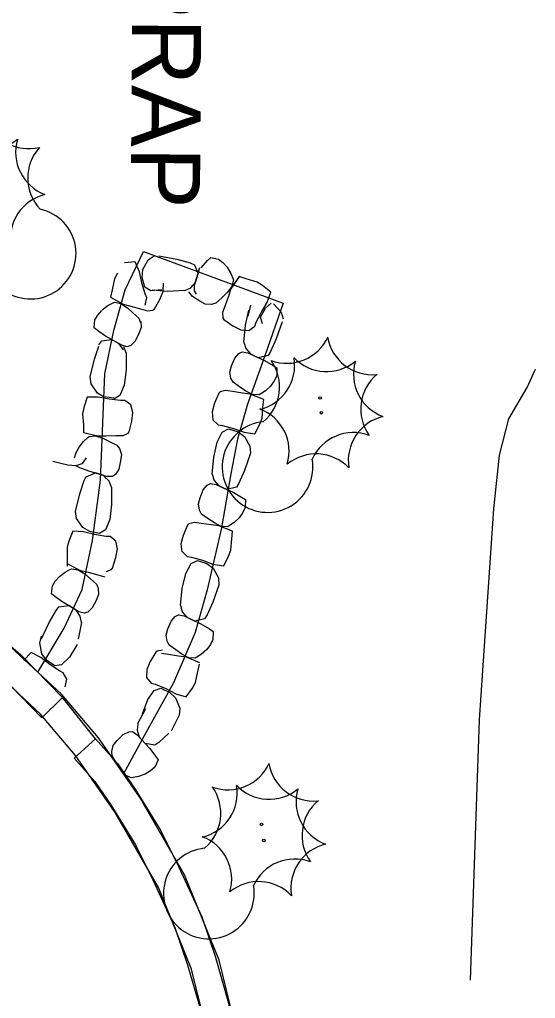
# Model space of a CAD drawing. Extents: x 588843 to 2552415, y 180129 to 269402.
# Drawn here: x 594393.8 to 594438.5, y 185049.4 to 185134.3 of the extents above; entities that cross this region are included whole.
import ezdxf

# ---------------------------------------------------------------- set-up
doc = ezdxf.new("R2010")
doc.units = 0
for name, color, linetype in [('Default', 7, 'Continuous'), ('E_DRN_RipRap', 7, 'Continuous'), ('E_DRN_RipRap_Text', 7, 'Continuous'), ('E_DWY', 7, 'Continuous'), ('E_LAND_Vegetation', 7, 'Continuous'), ('E_WTR_P', 7, 'Continuous')]:
    doc.layers.add(name, color=color, linetype=linetype)

# ---------------------------------------------------------------- blocks, each defined once
blk = doc.blocks.new('CTRE')
at = {"layer": 'Default'}
blk.add_circle((0, 0), 0.223, dxfattribs=at)
for centre, start, end in [((-11.97, 8.96), 280.2067, 5.9716), ((1.81, 14.92), 220.2113, 305.9762), ((13.83, 5.89), 160.2113, 245.9762), ((-13.83, -5.9), 340.2113, 65.9762), ((12.03, -9.04), 185.9272, 100.2511), ((-1.81, -14.93), 40.2113, 125.9762)]:
    blk.add_arc(centre, 7.87, start, end, dxfattribs=at)
blk = doc.blocks.new('RIPRT')
at = {"layer": 'E_DRN_RipRap_Text'}
blk.add_text('RIPRAP', height=12, dxfattribs=at).set_placement((-0.14, -3.59))
blk = doc.blocks.new('CTRE_4')
at = {"layer": 'E_LAND_Vegetation'}
blk.add_circle((0, 0), 0.733, dxfattribs=at)
for centre, radius, start, end in [((-39.28, 29.41), 25.81, 280.2067, 5.9716), ((5.93, 48.96), 25.81, 220.2113, 305.9762), ((45.37, 19.34), 25.81, 160.2113, 245.9762), ((-45.37, -19.35), 25.81, 340.2113, 65.9762), ((39.47, -29.65), 25.83, 100.2511, 185.9272), ((-5.93, -48.97), 25.81, 40.2113, 125.9762)]:
    blk.add_arc(centre, radius, start, end, dxfattribs=at)

msp = doc.modelspace()

# ---------------------------------------------------------------- linework, layer by layer
at = {"layer": 'E_DRN_RipRap'}
for p, q in [((594403.787, 185113.278), (594402.853, 185113.192)), ((594404.157, 185112.406), (594403.787, 185113.278)), ((594404.448, 185112.612), (594404.917, 185113.456)), ((594404.917, 185113.456), (594405.43, 185113.818)), ((594405.839, 185113.809), (594407.389, 185113.506)), ((594407.389, 185113.506), (594408.542, 185113.189)), ((594408.542, 185113.189), (594408.918, 185113.022)), ((594408.918, 185113.022), (594409.24, 185112.232)), ((594409.5, 185112.754), (594410.06, 185113.388)), ((594410.06, 185113.388), (594410.334, 185113.663)), ((594410.334, 185113.663), (594411.014, 185113.513)), ((594411.014, 185113.513), (594411.397, 185113.217)), ((594411.397, 185113.217), (594411.76, 185112.818)), ((594402.255, 185112.311), (594401.988, 185111.826)), ((594404.361, 185111.456), (594404.157, 185112.406)), ((594404.394, 185111.936), (594404.448, 185112.612)), ((594408.939, 185111.26), (594409.398, 185112.793)), ((594409.009, 185111.49), (594409.24, 185112.232)), ((594411.76, 185112.818), (594412.086, 185112.287)), ((594412.086, 185112.287), (594412.261, 185111.858)), ((594401.988, 185111.826), (594401.793, 185110.865)), ((594404.646, 185110.505), (594404.361, 185111.456)), ((594404.614, 185111.097), (594404.394, 185111.936)), ((594406.222, 185110.727), (594406.233, 185111.424)), ((594408.601, 185111.032), (594409.009, 185111.49)), ((594412.794, 185112.012), (594412.093, 185110.956)), ((594412.321, 185111.685), (594412.181, 185111.142)), ((594412.261, 185111.858), (594412.321, 185111.685)), ((594413.421, 185111.804), (594412.794, 185112.012)), ((594414.364, 185111.533), (594413.421, 185111.804)), ((594414.825, 185111.228), (594414.364, 185111.533)), ((594401.793, 185110.865), (594401.635, 185110.224)), ((594405.134, 185110.775), (594404.614, 185111.097)), ((594404.786, 185110.164), (594404.646, 185110.505)), ((594406.102, 185110.845), (594405.134, 185110.775)), ((594406.602, 185110.718), (594405.27, 185110.816)), ((594405.93, 185110.027), (594406.222, 185110.727)), ((594408.081, 185110.791), (594406.602, 185110.718)), ((594408.081, 185110.791), (594408.601, 185111.032)), ((594408.764, 185110.269), (594408.437, 185110.684)), ((594408.918, 185110.762), (594408.939, 185111.26)), ((594409.103, 185110.485), (594408.918, 185110.762)), ((594411.761, 185110.62), (594411.294, 185110.175)), ((594412.181, 185111.142), (594411.761, 185110.62)), ((594412.093, 185110.956), (594411.874, 185110.306)), ((594415.564, 185110.649), (594414.825, 185111.228)), ((594415.233, 185109.762), (594415.564, 185110.649)), ((594401.416, 185109.497), (594401.831, 185109.704)), ((594401.635, 185110.224), (594402.745, 185109.608)), ((594401.831, 185109.704), (594401.999, 185109.778)), ((594401.999, 185109.778), (594402.552, 185109.681)), ((594402.552, 185109.681), (594403.106, 185109.303)), ((594402.745, 185109.608), (594403.411, 185109.44)), ((594404.659, 185109.543), (594404.786, 185110.164)), ((594405.45, 185109.203), (594405.93, 185110.027)), ((594409.381, 185109.863), (594408.764, 185110.269)), ((594409.868, 185109.604), (594409.381, 185109.863)), ((594410.406, 185109.583), (594409.868, 185109.604)), ((594410.779, 185109.696), (594410.406, 185109.583)), ((594411.294, 185110.175), (594410.779, 185109.696)), ((594411.874, 185110.306), (594411.577, 185109.49)), ((594414.729, 185108.932), (594415.233, 185109.762)), ((594415.082, 185109.258), (594415.586, 185109.712)), ((594415.774, 185109.634), (594416.439, 185108.933)), ((594400.538, 185108.673), (594400.892, 185109.081)), ((594400.913, 185109.129), (594401.416, 185109.497)), ((594403.106, 185109.303), (594403.588, 185108.872)), ((594403.411, 185109.44), (594404.249, 185109.208)), ((594403.588, 185108.872), (594404.107, 185108.396)), ((594404.249, 185109.208), (594404.854, 185109.035)), ((594404.854, 185109.035), (594405.329, 185109.108)), ((594405.329, 185109.108), (594405.45, 185109.203)), ((594411.577, 185109.49), (594411.358, 185108.902)), ((594411.358, 185108.902), (594411.393, 185108.423)), ((594413.365, 185107.792), (594413.656, 185109.095)), ((594413.59, 185108.587), (594413.814, 185109.531)), ((594414.283, 185108.045), (594414.729, 185108.932)), ((594414.666, 185108.498), (594415.082, 185109.258)), ((594416.439, 185108.933), (594416.629, 185108.335)), ((594400.22, 185107.565), (594400.289, 185108.258)), ((594400.289, 185108.258), (594400.538, 185108.673)), ((594404.107, 185108.396), (594404.25, 185108.032)), ((594404.27, 185108.116), (594404.312, 185107.58)), ((594411.393, 185108.423), (594411.478, 185108.295)), ((594411.478, 185108.295), (594412.262, 185107.752)), ((594414.15, 185107.702), (594414.283, 185108.045)), ((594414.823, 185107.907), (594414.666, 185108.498)), ((594416.538, 185108.094), (594416.012, 185106.605)), ((594400.527, 185107.325), (594400.22, 185107.565)), ((594401.224, 185106.844), (594400.527, 185107.325)), ((594404.113, 185107.066), (594403.782, 185106.405)), ((594404.312, 185107.58), (594404.113, 185107.066)), ((594412.262, 185107.752), (594412.937, 185107.405)), ((594412.937, 185107.405), (594413.631, 185107.339)), ((594413.221, 185106.319), (594413.365, 185107.792)), ((594413.631, 185107.339), (594414.15, 185107.702)), ((594400.644, 185106.1), (594400.892, 185106.428)), ((594400.892, 185106.428), (594401.735, 185106.562)), ((594402.615, 185106.048), (594401.224, 185106.844)), ((594402.406, 185106.169), (594401.735, 185106.562)), ((594403.782, 185106.405), (594403.408, 185106.032)), ((594413.221, 185106.319), (594413.384, 185105.769)), ((594416.012, 185106.605), (594415.53, 185105.511)), ((594400.259, 185104.856), (594400.64, 185105.989)), ((594402.761, 185105.667), (594402.406, 185106.169)), ((594403.096, 185105.914), (594402.615, 185106.048)), ((594403.012, 185105.395), (594402.799, 185105.927)), ((594403.012, 185105.395), (594403.003, 185103.914)), ((594403.408, 185106.032), (594403.096, 185105.914)), ((594412.428, 185104.949), (594412.769, 185105.352)), ((594412.769, 185105.352), (594413.071, 185105.494)), ((594413.071, 185105.494), (594413.562, 185105.401)), ((594413.384, 185105.769), (594413.779, 185105.298)), ((594413.562, 185105.401), (594415.013, 185104.723)), ((594415.53, 185105.511), (594415.31, 185105.164)), ((594399.871, 185103.326), (594400.259, 185104.856)), ((594412.153, 185104.263), (594412.428, 185104.949)), ((594413.779, 185105.298), (594414.48, 185104.961)), ((594415.31, 185105.164), (594414.48, 185104.961)), ((594415.013, 185104.723), (594415.747, 185104.3)), ((594403.003, 185103.914), (594402.832, 185102.591)), ((594411.996, 185103.735), (594412.153, 185104.263)), ((594412.083, 185103.204), (594411.996, 185103.735)), ((594415.747, 185104.3), (594416.073, 185104.086)), ((594416.073, 185104.086), (594416.062, 185103.39)), ((594399.964, 185102.705), (594399.871, 185103.326)), ((594412.27, 185102.861), (594412.083, 185103.204)), ((594412.842, 185102.452), (594412.27, 185102.861)), ((594415.848, 185102.956), (594415.529, 185102.521)), ((594416.062, 185103.39), (594415.848, 185102.956)), ((594400.508, 185101.907), (594399.964, 185102.705)), ((594402.832, 185102.591), (594402.459, 185101.695)), ((594411.143, 185102.006), (594411.035, 185101.897)), ((594411.606, 185102.135), (594411.143, 185102.006)), ((594412.227, 185102.038), (594411.606, 185102.135)), ((594413.087, 185101.908), (594412.227, 185102.038)), ((594413.373, 185102.082), (594412.842, 185102.452)), ((594413.969, 185101.774), (594413.373, 185102.082)), ((594415.074, 185102.095), (594414.687, 185101.839)), ((594415.529, 185102.521), (594415.074, 185102.095)), ((594399.623, 185101.551), (594399.338, 185100.657)), ((594400.571, 185101.55), (594399.623, 185101.551)), ((594401.089, 185101.555), (594400.508, 185101.907)), ((594401.526, 185101.368), (594400.571, 185101.55)), ((594401.956, 185101.46), (594401.097, 185101.585)), ((594402.515, 185101.258), (594401.526, 185101.368)), ((594402.459, 185101.695), (594401.937, 185101.375)), ((594402.883, 185101.254), (594402.515, 185101.258)), ((594403.406, 185100.894), (594402.883, 185101.254)), ((594411.035, 185101.897), (594410.659, 185101.02)), ((594413.769, 185101.823), (594413.087, 185101.908)), ((594414.945, 185101.347), (594413.769, 185101.823)), ((594414.529, 185101.746), (594413.969, 185101.774)), ((594414.687, 185101.839), (594414.529, 185101.746)), ((594414.866, 185100.691), (594414.945, 185101.347)), ((594399.338, 185100.657), (594399.214, 185100.118)), ((594403.586, 185100.221), (594403.406, 185100.894)), ((594410.451, 185100.269), (594410.53, 185099.576)), ((594410.659, 185101.02), (594410.454, 185100.29)), ((594414.79, 185099.714), (594414.866, 185100.691)), ((594399.214, 185100.118), (594399.291, 185099.141)), ((594403.263, 185098.545), (594403.498, 185099.468)), ((594403.498, 185099.468), (594403.586, 185100.221)), ((594410.53, 185099.576), (594410.994, 185099.144)), ((594414.588, 185099.209), (594414.791, 185099.723)), ((594399.291, 185099.141), (594399.315, 185098.481)), ((594410.994, 185099.144), (594411.357, 185099.084)), ((594411.333, 185098.527), (594411.88, 185098.802)), ((594411.357, 185099.084), (594412.318, 185098.83)), ((594411.88, 185098.802), (594412.711, 185098.552)), ((594412.318, 185098.83), (594413.236, 185098.508)), ((594412.711, 185098.552), (594413.26, 185098.152)), ((594414.174, 185098.367), (594414.588, 185099.209)), ((594398.921, 185097.232), (594399.304, 185097.722)), ((594399.304, 185097.722), (594399.646, 185098.036)), ((594399.315, 185098.481), (594400.551, 185098.193)), ((594399.646, 185098.036), (594399.787, 185098.152)), ((594399.787, 185098.152), (594400.345, 185098.21)), ((594400.345, 185098.21), (594400.982, 185097.999)), ((594400.551, 185098.193), (594401.237, 185098.215)), ((594400.982, 185097.999), (594401.564, 185097.716)), ((594401.237, 185098.215), (594402.107, 185098.22)), ((594401.564, 185097.716), (594402.193, 185097.401)), ((594402.107, 185098.22), (594402.735, 185098.22)), ((594402.735, 185098.22), (594403.173, 185098.42)), ((594403.173, 185098.42), (594403.263, 185098.545)), ((594410.888, 185097.667), (594411.333, 185098.527)), ((594413.236, 185098.508), (594414.174, 185098.367)), ((594413.26, 185098.152), (594413.736, 185097.312)), ((594398.673, 185096.752), (594398.921, 185097.232)), ((594402.193, 185097.401), (594402.43, 185097.091)), ((594402.43, 185097.091), (594402.599, 185096.58)), ((594410.606, 185096.363), (594410.888, 185097.667)), ((594413.736, 185097.312), (594413.776, 185096.686)), ((594398.53, 185096.291), (594398.673, 185096.752)), ((594399.534, 185096.309), (594399.27, 185095.928)), ((594402.526, 185096.034), (594402.361, 185095.314)), ((594402.599, 185096.58), (594402.526, 185096.034)), ((594410.474, 185094.889), (594410.606, 185096.363)), ((594413.776, 185096.686), (594413.262, 185095.195)), ((594397.329, 185095.812), (594396.646, 185095.98)), ((594397.959, 185095.666), (594397.329, 185095.812)), ((594398.627, 185095.601), (594397.959, 185095.666)), ((594399.158, 185095.783), (594398.627, 185095.601)), ((594398.982, 185095.44), (594398.627, 185095.601)), ((594399.773, 185095.137), (594398.982, 185095.44)), ((594399.27, 185095.928), (594399.158, 185095.783)), ((594402.361, 185095.314), (594402.087, 185094.863)), ((594413.262, 185095.195), (594412.788, 185094.098)), ((594398.988, 185093.187), (594399.361, 185094.319)), ((594399.361, 185094.319), (594399.546, 185094.685)), ((594399.549, 185094.656), (594400.336, 185094.984)), ((594401.312, 185094.692), (594399.773, 185095.137)), ((594401.081, 185094.76), (594400.336, 185094.984)), ((594401.521, 185094.27), (594401.081, 185094.7)), ((594401.811, 185094.676), (594401.312, 185094.692)), ((594402.087, 185094.863), (594401.811, 185094.676)), ((594410.474, 185094.889), (594410.64, 185094.341)), ((594410.64, 185094.341), (594411.039, 185093.873)), ((594401.737, 185093.74), (594401.521, 185094.27)), ((594401.737, 185093.74), (594401.739, 185092.264)), ((594409.42, 185092.828), (594409.691, 185093.515)), ((594409.691, 185093.515), (594410.029, 185093.92)), ((594410.029, 185093.92), (594410.329, 185094.064)), ((594410.329, 185094.064), (594410.821, 185093.975)), ((594410.821, 185093.975), (594412.277, 185093.306)), ((594411.039, 185093.873), (594411.743, 185093.541)), ((594412.57, 185093.749), (594411.743, 185093.541)), ((594412.788, 185094.098), (594412.57, 185093.749)), ((594398.612, 185091.658), (594398.988, 185093.187)), ((594409.268, 185092.298), (594409.42, 185092.828)), ((594412.277, 185093.306), (594413.014, 185092.889)), ((594413.014, 185092.889), (594413.341, 185092.678)), ((594413.341, 185092.678), (594413.336, 185091.982)), ((594401.739, 185092.264), (594401.577, 185090.942)), ((594409.359, 185091.768), (594409.268, 185092.298)), ((594409.548, 185091.427), (594409.359, 185091.768)), ((594413.336, 185091.982), (594413.125, 185091.546)), ((594398.709, 185091.039), (594398.612, 185091.658)), ((594399.259, 185090.247), (594398.709, 185091.039)), ((594401.577, 185090.942), (594401.212, 185090.047)), ((594410.123, 185091.022), (594409.548, 185091.427)), ((594410.657, 185090.656), (594410.123, 185091.022)), ((594412.809, 185091.109), (594412.357, 185090.681)), ((594413.125, 185091.546), (594412.809, 185091.109)), ((594399.842, 185089.899), (594399.259, 185090.247)), ((594408.32, 185090.454), (594407.951, 185089.576)), ((594408.427, 185090.564), (594408.32, 185090.454)), ((594408.89, 185090.697), (594408.427, 185090.564)), ((594409.511, 185090.604), (594408.89, 185090.697)), ((594410.372, 185090.481), (594409.511, 185090.604)), ((594411.054, 185090.4), (594410.372, 185090.481)), ((594411.255, 185090.353), (594410.657, 185090.656)), ((594412.234, 185089.932), (594411.054, 185090.4)), ((594411.816, 185090.328), (594411.255, 185090.353)), ((594411.972, 185090.422), (594411.816, 185090.328)), ((594412.357, 185090.681), (594411.972, 185090.422)), ((594398.369, 185089.951), (594398.033, 185089.078)), ((594399.315, 185089.895), (594398.369, 185089.951)), ((594400.258, 185089.657), (594399.315, 185089.895)), ((594400.692, 185089.724), (594399.842, 185089.899)), ((594401.239, 185089.491), (594400.258, 185089.657)), ((594401.212, 185090.047), (594400.692, 185089.724)), ((594401.606, 185089.464), (594401.239, 185089.491)), ((594402.107, 185089.076), (594401.606, 185089.464)), ((594407.951, 185089.576), (594407.751, 185088.845)), ((594412.091, 185088.299), (594412.16, 185089.276)), ((594412.16, 185089.276), (594412.234, 185089.932)), ((594398.033, 185089.078), (594397.878, 185088.549)), ((594397.878, 185088.549), (594397.898, 185087.571)), ((594402.249, 185088.395), (594402.107, 185089.076)), ((594402.117, 185087.65), (594402.249, 185088.395)), ((594407.751, 185088.845), (594407.83, 185088.153)), ((594397.898, 185087.571), (594397.884, 185086.912)), ((594401.829, 185086.744), (594402.117, 185087.65)), ((594407.841, 185088.194), (594408.298, 185087.754)), ((594408.298, 185087.754), (594408.661, 185087.689)), ((594408.661, 185087.689), (594409.618, 185087.421)), ((594411.474, 185086.943), (594411.889, 185087.785)), ((594411.889, 185087.785), (594412.091, 185088.299)), ((594397.92, 185087.118), (594399.042, 185086.526)), ((594398.127, 185086.605), (594398.293, 185086.681)), ((594398.293, 185086.681), (594398.847, 185086.595)), ((594401.732, 185086.625), (594401.829, 185086.744)), ((594408.17, 185086.279), (594408.628, 185087.133)), ((594408.628, 185087.133), (594409.179, 185087.4)), ((594409.179, 185087.4), (594410.006, 185087.136)), ((594409.618, 185087.421), (594410.531, 185087.085)), ((594410.006, 185087.136), (594410.549, 185086.729)), ((594410.531, 185087.085), (594411.466, 185086.93)), ((594410.549, 185086.729), (594411.012, 185085.882)), ((594396.861, 185085.617), (594397.222, 185086.016)), ((594397.222, 185086.016), (594397.717, 185086.39)), ((594397.717, 185086.39), (594398.127, 185086.605)), ((594398.847, 185086.595), (594399.41, 185086.229)), ((594399.042, 185086.526), (594399.711, 185086.371)), ((594399.41, 185086.229), (594399.901, 185085.808)), ((594399.711, 185086.371), (594400.553, 185086.155)), ((594400.553, 185086.155), (594401.161, 185085.994)), ((594401.284, 185086.452), (594401.732, 185086.625)), ((594407.868, 185084.979), (594408.17, 185086.279)), ((594411.012, 185085.882), (594411.043, 185085.255)), ((594396.524, 185084.521), (594396.604, 185085.209)), ((594396.604, 185085.209), (594396.861, 185085.617)), ((594399.901, 185085.808), (594400.429, 185085.343)), ((594400.429, 185085.343), (594400.58, 185084.984)), ((594400.58, 185084.984), (594400.613, 185084.45)), ((594407.714, 185083.508), (594407.868, 185084.979)), ((594411.043, 185085.255), (594410.506, 185083.772)), ((594396.826, 185084.275), (594396.524, 185084.521)), ((594397.514, 185083.781), (594396.826, 185084.275)), ((594400.613, 185084.45), (594400.404, 185083.942)), ((594396.921, 185083.053), (594397.175, 185083.375)), ((594397.175, 185083.375), (594398.02, 185083.49)), ((594398.889, 185082.96), (594397.514, 185083.781)), ((594398.683, 185083.085), (594398.02, 185083.49)), ((594400.062, 185083.291), (594399.682, 185082.927)), ((594400.404, 185083.942), (594400.062, 185083.291)), ((594407.714, 185083.508), (594407.872, 185082.957)), ((594410.506, 185083.772), (594410.015, 185082.682)), ((594396.331, 185082.019), (594396.921, 185083.053)), ((594399.029, 185082.577), (594398.683, 185083.085)), ((594399.368, 185082.817), (594398.889, 185082.96)), ((594399.136, 185082.016), (594399.029, 185082.577)), ((594399.682, 185082.927), (594399.368, 185082.817)), ((594406.91, 185082.146), (594407.254, 185082.546)), ((594407.254, 185082.546), (594407.557, 185082.685)), ((594407.557, 185082.685), (594408.047, 185082.588)), ((594407.872, 185082.957), (594408.264, 185082.483)), ((594408.047, 185082.588), (594409.493, 185081.898)), ((594408.264, 185082.483), (594408.962, 185082.141)), ((594410.015, 185082.682), (594409.793, 185082.337)), ((594395.66, 185080.598), (594396.331, 185082.019)), ((594399.136, 185082.016), (594398.845, 185080.571)), ((594406.629, 185081.463), (594406.91, 185082.146)), ((594409.793, 185082.337), (594408.962, 185082.141)), ((594409.493, 185081.898), (594410.224, 185081.47)), ((594395.508, 185080.248), (594395.661, 185080.842)), ((594406.469, 185080.935), (594406.629, 185081.463)), ((594406.551, 185080.405), (594406.469, 185080.935)), ((594410.224, 185081.47), (594410.547, 185081.253)), ((594410.547, 185081.253), (594410.531, 185080.558)), ((594395.701, 185079.315), (594395.508, 185080.248)), ((594398.761, 185080.126), (594398.095, 185079.005)), ((594406.735, 185080.06), (594406.551, 185080.405)), ((594407.304, 185079.646), (594406.735, 185080.06)), ((594410.314, 185080.126), (594409.991, 185079.694)), ((594410.531, 185080.558), (594410.314, 185080.126)), ((594394.77, 185079.408), (594394.12, 185078.76)), ((594395.614, 185078.977), (594394.77, 185079.408)), ((594396.098, 185078.768), (594395.701, 185079.315)), ((594405.564, 185079.455), (594405.082, 185078.645)), ((594405.684, 185079.547), (594405.564, 185079.455)), ((594406.159, 185079.613), (594405.684, 185079.547)), ((594406.687, 185079.238), (594406.066, 185079.34)), ((594407.545, 185079.102), (594406.687, 185079.238)), ((594407.832, 185079.273), (594407.304, 185079.646)), ((594408.226, 185079.011), (594407.545, 185079.102)), ((594408.426, 185078.96), (594407.832, 185079.273)), ((594409.533, 185079.272), (594409.145, 185079.019)), ((594409.991, 185079.694), (594409.533, 185079.272)), ((594396.384, 185078.383), (594395.614, 185078.977)), ((594396.807, 185078.269), (594396.098, 185078.768)), ((594397.216, 185077.839), (594396.384, 185078.383)), ((594397.409, 185078.349), (594396.807, 185078.269)), ((594398.095, 185079.005), (594397.409, 185078.349)), ((594405.082, 185078.645), (594404.788, 185077.956)), ((594409.399, 185078.525), (594408.226, 185079.011)), ((594408.986, 185078.927), (594408.426, 185078.96)), ((594409.145, 185079.019), (594408.986, 185078.927)), ((594409.209, 185077.768), (594409.369, 185078.4)), ((594397.542, 185077.667), (594397.216, 185077.839)), ((594397.848, 185077.116), (594397.542, 185077.667)), ((594404.788, 185077.956), (594404.775, 185077.267)), ((594409.012, 185076.819), (594409.209, 185077.768)), ((594397.711, 185076.448), (594397.848, 185077.116)), ((594404.775, 185077.267), (594405.177, 185076.778)), ((594405.177, 185076.778), (594405.529, 185076.67)), ((594405.529, 185076.67), (594406.447, 185076.287)), ((594408.743, 185076.344), (594409.012, 185076.819)), ((594404.877, 185075.346), (594405.432, 185076.127)), ((594405.432, 185076.127), (594406.009, 185076.321)), ((594406.009, 185076.321), (594406.799, 185075.96)), ((594406.447, 185076.287), (594407.313, 185075.845)), ((594406.799, 185075.96), (594407.29, 185075.493)), ((594407.313, 185075.845), (594408.222, 185075.577)), ((594408.222, 185075.577), (594408.743, 185076.344)), ((594404.426, 185074.107), (594404.877, 185075.346)), ((594407.29, 185075.493), (594407.649, 185074.604)), ((594404.016, 185073.268), (594404.722, 185074.567)), ((594407.607, 185073.984), (594406.901, 185072.594)), ((594407.649, 185074.604), (594407.607, 185073.984)), ((594404.016, 185073.268), (594403.952, 185072.7)), ((594402.232, 185071.797), (594402.752, 185072.319)), ((594402.752, 185072.319), (594403.223, 185072.556)), ((594403.223, 185072.556), (594403.556, 185072.57)), ((594403.556, 185072.57), (594403.972, 185072.293)), ((594403.952, 185072.7), (594404.132, 185072.113)), ((594403.972, 185072.293), (594405.044, 185071.103)), ((594406.698, 185072.443), (594405.827, 185071.626)), ((594401.882, 185071.372), (594402.232, 185071.797)), ((594404.132, 185072.113), (594404.647, 185071.529)), ((594405.489, 185071.392), (594404.647, 185071.529)), ((594405.827, 185071.626), (594405.489, 185071.392)), ((594401.755, 185070.85), (594401.882, 185071.372)), ((594401.793, 185070.463), (594401.755, 185070.85)), ((594405.044, 185071.103), (594405.556, 185070.428)), ((594402.16, 185069.863), (594401.793, 185070.463)), ((594402.505, 185069.316), (594402.16, 185069.863)), ((594405.772, 185070.104), (594405.491, 185069.469)), ((594405.556, 185070.428), (594405.772, 185070.104)), ((594402.935, 185068.801), (594402.505, 185069.316)), ((594404.661, 185068.878), (594404.077, 185068.665)), ((594405.125, 185069.153), (594404.661, 185068.878)), ((594405.491, 185069.469), (594405.125, 185069.153)), ((594403.439, 185068.556), (594402.935, 185068.801)), ((594403.621, 185068.58), (594403.439, 185068.556)), ((594404.077, 185068.665), (594403.621, 185068.58))]:
    msp.add_line(p, q, dxfattribs=at)
msp.add_lwpolyline([(594395.346, 185077.703), (594397.617, 185081.545), (594399.187, 185084.884), (594400.095, 185089.129), (594400.773, 185094.362), (594401.155, 185103.57), (594401.928, 185107.342), (594402.93, 185110.844), (594404.5, 185114.183), (594416.627, 185109.689), (594415.016, 185105.133), (594413.513, 185100.955), (594412.646, 185097.927), (594412.091, 185094.911), (594411.264, 185090.233), (594410.031, 185084.852), (594408.975, 185081.161), (594407.107, 185076.781), (594404.563, 185072.185), (594402.769, 185068.9)], dxfattribs=at)
at = {"layer": 'E_DWY'}
for points in [[(594300.574, 185103.257), (594312.412, 185101.392), (594328.495, 185099.014), (594343.398, 185096.759), (594355.238, 185095.051), (594365.767, 185093.417), (594370.478, 185092.451), (594375.779, 185090.609), (594379.325, 185089.057), (594384.298, 185086.38), (594387.155, 185084.419), (594391.179, 185081.52), (594393.874, 185079.22), (594397.491, 185075.515)], [(594300.185, 185100.787), (594312.035, 185098.92), (594328.125, 185096.541), (594343.033, 185094.286), (594354.868, 185092.579), (594365.324, 185090.956), (594369.813, 185090.035), (594374.866, 185088.279), (594378.229, 185086.807), (594382.994, 185084.242), (594385.717, 185082.374), (594389.634, 185079.552), (594392.164, 185077.393), (594395.702, 185073.768)], [(594413.675, 184939.661), (594413.723, 184956.861), (594413.552, 185000.63), (594413.457, 185030.351), (594412.989, 185042.67), (594412.342, 185047.565), (594411.059, 185052.744), (594408.061, 185060.155), (594404.156, 185066.904), (594400.602, 185072.017), (594397.385, 185075.804), (594392.938, 185079.944), (594385.855, 185085.247), (594379.785, 185088.725), (594373.85, 185091.243), (594368.862, 185092.773), (594364.373, 185093.545), (594349.73, 185095.688)], [(594411.175, 184939.668), (594411.223, 184956.859), (594411.052, 185000.622), (594410.957, 185030.3), (594410.495, 185042.458), (594409.881, 185047.099), (594408.675, 185051.971), (594405.809, 185059.055), (594402.044, 185065.562), (594398.618, 185070.491), (594395.574, 185074.074), (594391.333, 185078.023), (594384.479, 185083.154), (594378.672, 185086.482), (594372.993, 185088.891), (594368.281, 185090.336), (594363.98, 185091.076), (594349.368, 185093.214)], [(594398.488, 185070.257), (594400.349, 185071.926), (594397.491, 185075.515), (594395.702, 185073.768)], [(594400.349, 185071.926), (594402.259, 185069.795), (594403.773, 185067.566), (594406.001, 185063.961), (594407.579, 185060.812), (594409.56, 185056.502), (594410.714, 185053.097), (594411.885, 185049.035), (594412.586, 185045.165), (594412.942, 185041.064), (594413.197, 185028.852), (594413.362, 185012.493), (594413.404, 185000.074), (594413.647, 184951.762), (594413.305, 184941.66), (594413.122, 184911.47)], [(594398.488, 185070.257), (594400.285, 185068.252), (594401.675, 185066.206), (594403.816, 185062.741), (594405.325, 185059.73), (594407.234, 185055.576), (594408.328, 185052.349), (594409.447, 185048.465), (594410.105, 185044.834), (594410.444, 185040.93), (594410.698, 185028.813), (594410.862, 185012.476), (594410.904, 185000.063), (594411.147, 184951.798), (594410.847, 184942.948)]]:
    msp.add_lwpolyline(points, dxfattribs=at)
at = {"layer": 'E_WTR_P'}
for points in [[(594433.925, 185077.869), (594434.874, 185091.873), (594435.389, 185096.538), (594436.189, 185099.688), (594437.785, 185102.405), (594438.495, 185103.975)], [(594432.874, 185051.029), (594433.635, 185073.592), (594433.925, 185077.868)]]:
    msp.add_lwpolyline(points, dxfattribs=at)

# ---------------------------------------------------------------- block references
at = {"layer": 'E_DRN_RipRap_Text', "xscale": 0.4999999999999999, "yscale": 0.49999999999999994, "rotation": -90.39935623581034}
msp.add_blockref('RIPRT', (594405.401, 185147.708), dxfattribs=at)
at = {"layer": 'E_LAND_Vegetation'}
for name, p, xscale, yscale, rotation in [('CTRE', (594390.886, 185120.481), 0.4999999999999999, 0.4999999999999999, -22.447857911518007), ('CTRE_4', (594390.622, 185119.446), 0.15240030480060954, 0.15240030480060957, 3.4338469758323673), ('CTRE', (594419.828, 185101.486), 0.4999999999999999, 0.49999999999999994, -90.39935623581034), ('CTRE_4', (594419.928, 185100.206), 0.15240030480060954, 0.15240030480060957, 3.4338469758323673), ('CTRE', (594414.735, 185064.521), 0.4999999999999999, 0.49999999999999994, -90.39935623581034), ('CTRE_4', (594414.95, 185063.132), 0.15240030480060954, 0.15240030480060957, 3.4338469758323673)]:
    msp.add_blockref(name, p, dxfattribs=dict(at, xscale=xscale, yscale=yscale, rotation=rotation))

doc.saveas('drawing.dxf')
